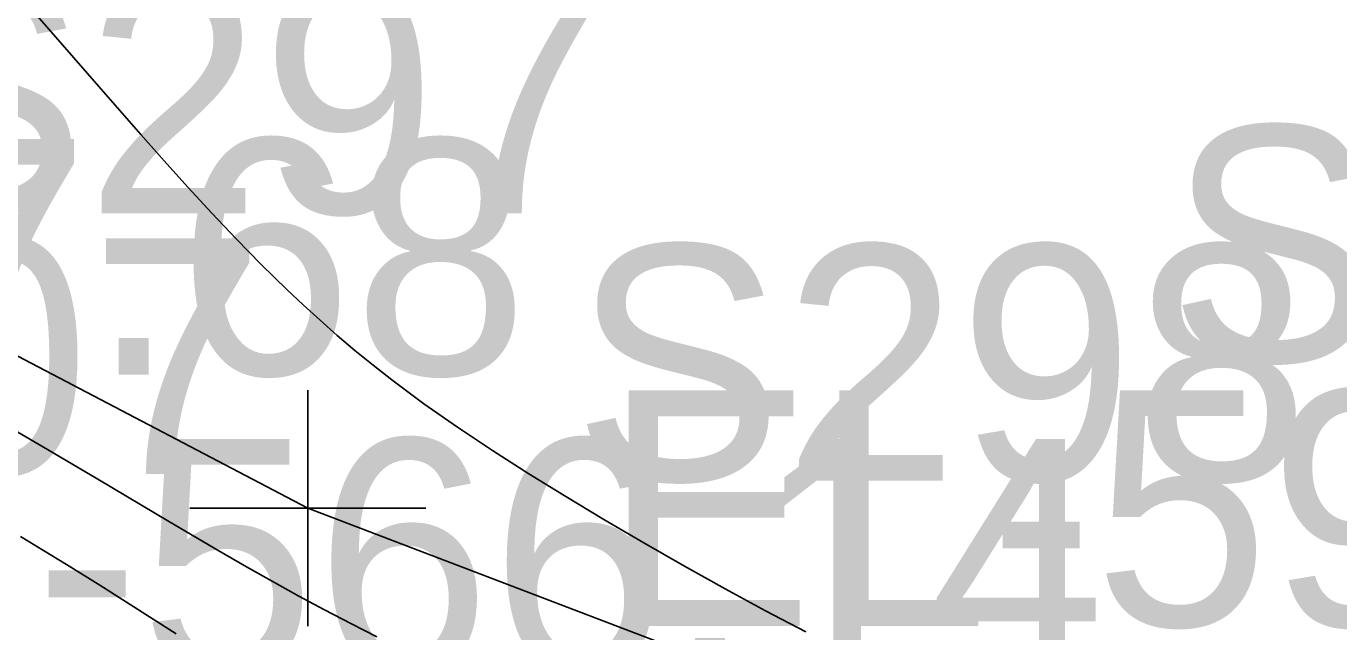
# Model space of a CAD drawing. Extents: x 1729869 to 1735532, y 648588 to 653771.
# Drawn here: x 1730598.68 to 1730620.93, y 652527.4 to 652537.67 of the extents above; entities that cross this region are included whole.
import ezdxf

# ---------------------------------------------------------------- set-up
doc = ezdxf.new("R2010")
doc.units = 0
for name, color, linetype in [('SURVEY - CONTOURS - Intermediate with optional Text', 7, 'Continuous'), ('SURVEY - DTM - Breaklines', 7, 'Continuous'), ('SURVEY - DTM - Breaklines - Points - Elevations', 7, 'Continuous'), ('SURVEY - DTM - Breaklines - Points - Locators', 7, 'Continuous'), ('SURVEY - DTM - Breaklines - Points - Numbers', 7, 'Continuous'), ('SURVEY - NON-TRANSPORTATION - Features - Points - Elevations', 7, 'Continuous'), ('SURVEY - NON-TRANSPORTATION - Features - Points - Numbers', 7, 'Continuous')]:
    doc.layers.add(name, color=color, linetype=linetype)

msp = doc.modelspace()

# ---------------------------------------------------------------- linework, layer by layer
at = {"layer": 'SURVEY - CONTOURS - Intermediate with optional Text'}
for points in [[(1730611.897, 652527.394), (1730611.215, 652527.753), (1730610.527, 652528.126), (1730609.839, 652528.511), (1730609.152, 652528.904), (1730608.473, 652529.302), (1730607.83, 652529.688), (1730607.2, 652530.077), (1730606.587, 652530.469), (1730605.994, 652530.865), (1730605.423, 652531.265), (1730604.877, 652531.67), (1730604.56, 652531.919), (1730604.253, 652532.169), (1730603.954, 652532.423), (1730603.662, 652532.68), (1730603.376, 652532.941), (1730603.095, 652533.205), (1730602.664, 652533.628), (1730602.241, 652534.06), (1730601.827, 652534.498), (1730601.42, 652534.941), (1730601.019, 652535.386), (1730600.624, 652535.831), (1730599.909, 652536.647), (1730598.485, 652538.285)], [(1730604.622, 652527.31), (1730604.182, 652527.533), (1730603.734, 652527.767), (1730603.304, 652527.999), (1730602.886, 652528.23), (1730602.413, 652528.497), (1730601.945, 652528.769), (1730601.108, 652529.263), (1730599.894, 652529.984), (1730598.944, 652530.543), (1730597.961, 652531.117)], [(1730601.223, 652527.362), (1730599.927, 652528.185), (1730599.36, 652528.539), (1730598.975, 652528.775), (1730598.583, 652529.014)]]:
    msp.add_lwpolyline(points, dxfattribs=at)
at = {"layer": 'SURVEY - DTM - Breaklines'}
msp.add_lwpolyline([(1730441.393, 652642.803), (1730443.373, 652630.982), (1730453.252, 652621.097), (1730462.84, 652612.866), (1730470.362, 652599.998), (1730480.732, 652594.755), (1730532.127, 652571.293), (1730546.64, 652560.001), (1730566.441, 652548.905), (1730603.456, 652529.492), (1730615.327, 652524.96), (1730625.391, 652526.978), (1730642.944, 652518.809), (1730669.4, 652502.967), (1730704.75, 652484.698), (1730707.44, 652490.134), (1730690.003, 652527.227), (1730647.835, 652566.827), (1730612.187, 652598.727), (1730586.615, 652631.581), (1730568.094, 652657.759), (1730545.903, 652690.538), (1730525.357, 652726.957), (1730505.615, 652783.359)], dxfattribs=at)
at = {"layer": 'SURVEY - DTM - Breaklines - Points - Locators'}
for p, q in [((1730603.456, 652531.492), (1730603.456, 652527.492)), ((1730605.456, 652529.492), (1730601.456, 652529.492))]:
    msp.add_line(p, q, dxfattribs=at)

# ---------------------------------------------------------------- texts
at = {"layer": 'SURVEY - DTM - Breaklines - Points - Elevations'}
for s, p in [('EL-593.86', (1730608.456, 652527.492)), ('EL-566.14', (1730592.282, 652526.665))]:
    msp.add_text(s, height=4, dxfattribs=at).set_placement(p)
at = {"layer": 'SURVEY - DTM - Breaklines - Points - Numbers'}
for s, p in [('S297', (1730596.12, 652534.492)), ('S299', (1730618.039, 652531.978)), ('S298', (1730607.944, 652529.96))]:
    msp.add_text(s, height=4, dxfattribs=at).set_placement(p)
at = {"layer": 'SURVEY - NON-TRANSPORTATION - Features - Points - Elevations'}
msp.add_text('EL-587.68', height=4, dxfattribs=at).set_placement((1730582.511, 652531.756))
at = {"layer": 'SURVEY - NON-TRANSPORTATION - Features - Points - Numbers'}
msp.add_text('S10607', height=4, dxfattribs=at).set_placement((1730584.29, 652530.071))

doc.saveas('drawing.dxf')
